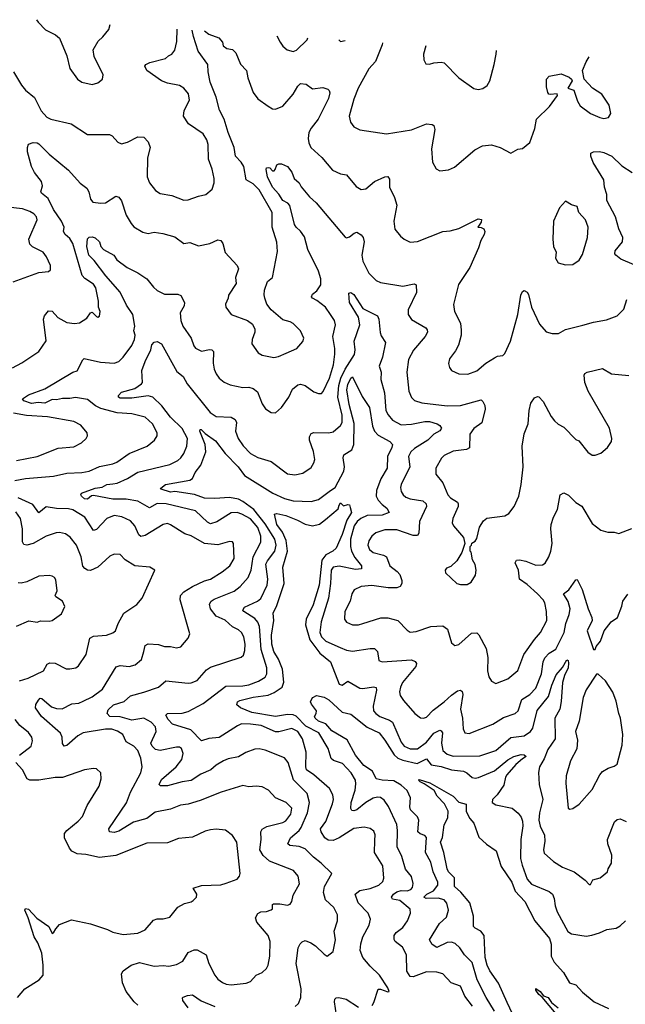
# Model space of a CAD drawing. Extents: x 1245432 to 1420865, y 606325 to 671314.
# Tile 283 of 382: x 1356476 to 1360569, y 657029 to 663688. Entities that reach past the tile are written whole.
import ezdxf

# ---------------------------------------------------------------- set-up
doc = ezdxf.new("R2010")
doc.units = 0

msp = doc.modelspace()

# ---------------------------------------------------------------- linework, layer by layer
at = {"layer": '0CON20XD'}
for points in [[(1356590.4, 663688.3), (1356601.9, 663671.9), (1356649.5, 663619.5), (1356717, 663587), (1356745, 663563.3), (1356794.1, 663444.1), (1356815, 663357.5), (1356866.7, 663285), (1356895, 663266.7), (1356965, 663250), (1357005, 663261.2), (1357036.2, 663285), (1357040, 663315), (1356978.3, 663438.3), (1356973.3, 663485), (1357005.9, 663544.1), (1357037.7, 663572.3), (1357077.7, 663622.3), (1357087.8, 663654.9)], [(1356426.8, 661333.2), (1356491.5, 661368.5), (1356605.7, 661444.3), (1356654, 661516), (1356637.3, 661662.7), (1356644.3, 661685.7), (1356670, 661720), (1356695, 661717.8), (1356733.7, 661673.7), (1356795, 661639.5), (1356845.4, 661634.6), (1356881.1, 661638.9), (1356930.3, 661669.7), (1356954, 661706), (1356965, 661710), (1356995, 661680), (1357005, 661676.2), (1357015, 661682.5), (1357020, 661715), (1357009.4, 661745), (1357008.5, 661785), (1356991.5, 661875), (1356975, 661898.9), (1356917.1, 661937.1), (1356898.3, 661958.3), (1356835, 662174.4), (1356815, 662208.2), (1356782.2, 662235), (1356773.1, 662255), (1356775.5, 662285), (1356758.5, 662325), (1356705, 662405.6), (1356668.3, 662478.3), (1356622.9, 662515), (1356619.4, 662525), (1356629.1, 662565), (1356622.7, 662595), (1356576.7, 662655), (1356556.6, 662696.6), (1356529.2, 662795), (1356528, 662825), (1356534.4, 662845.6), (1356567, 662857), (1356595, 662855.6), (1356605, 662849.2), (1356675, 662778.1), (1356805, 662670), (1356885, 662583.1), (1356928.9, 662548.9), (1356943.2, 662523.2), (1356954.2, 662475), (1356970, 662455), (1357025, 662447.5), (1357055, 662450.8), (1357125, 662494), (1357145, 662489.2), (1357163.7, 662463.7), (1357195.4, 662365.4), (1357229.3, 662309.3), (1357247.1, 662287.1), (1357309.3, 662250.7), (1357345, 662242.5), (1357385, 662251.2), (1357443, 662243), (1357525, 662220), (1357584.3, 662174.3), (1357625, 662180.5), (1357685, 662159.1), (1357760, 662175), (1357815, 662198.6), (1357835.5, 662195.5), (1357849.4, 662175), (1357864.5, 662114.5), (1357945.8, 662025), (1357954.1, 662004.1), (1357934, 661945), (1357938, 661905), (1357886.2, 661825), (1357884, 661805), (1357866, 661765), (1357870, 661745), (1357905, 661693.8), (1358015, 661652.9), (1358048.9, 661628.9), (1358064.2, 661595), (1358064.2, 661575.8), (1358047.1, 661525), (1358045.8, 661495.8), (1358086.7, 661435), (1358115, 661418.8), (1358193.3, 661403.3), (1358225, 661409.4), (1358277.9, 661432.1), (1358350, 661465), (1358388.8, 661511.2), (1358396.2, 661535), (1358373, 661583), (1358325, 661634), (1358305, 661646), (1358255, 661657.5), (1358176.8, 661726.8), (1358147.5, 661765), (1358132.5, 661805), (1358127.3, 661827.3), (1358130.3, 661859.7), (1358151.9, 661918.1), (1358184, 661945), (1358219.1, 662120.9), (1358214.6, 662184.6), (1358181.8, 662285), (1358181.9, 662385), (1358095, 662536.9), (1358055, 662577.3), (1358006.2, 662606.2), (1357991.3, 662695), (1357973.2, 662725), (1357934.5, 662765), (1357925.8, 662825), (1357884.8, 662924.8), (1357858.7, 663015), (1357826.1, 663076.1), (1357805, 663164.2), (1357763.9, 663265), (1357749.2, 663335), (1357747.3, 663385), (1357681.9, 663475), (1357649.7, 663575), (1357642.5, 663617.7)], [(1356433.1, 663335), (1356488.5, 663245), (1356515, 663211.9), (1356575, 663162), (1356621.4, 663071.4), (1356659.3, 663029.3), (1356686.4, 663016.4), (1356823, 662983), (1356935, 662911.2), (1357082.5, 662912.5), (1357102, 662902), (1357139.5, 662859.5), (1357165, 662848.8), (1357205, 662860), (1357275, 662895.8), (1357315, 662893.8), (1357343.2, 662863.2), (1357357.5, 662825), (1357340.6, 662755), (1357336.9, 662625), (1357352.5, 662585), (1357393.4, 662533.4), (1357425, 662514), (1357505, 662499.2), (1357585, 662468.6), (1357615, 662470), (1357684, 662494), (1357735, 662506), (1357776.8, 662543.2), (1357789.4, 662585), (1357789.4, 662615), (1357777.2, 662677.2), (1357752.7, 662745), (1357750.6, 662845), (1357740.6, 662875), (1357715, 662916), (1357617.5, 662985), (1357582.9, 663035), (1357587.5, 663075), (1357624, 663145), (1357616.6, 663186.6), (1357586.2, 663225), (1357555, 663242.9), (1357475, 663258.9), (1357435, 663275.6), (1357336.2, 663345), (1357321.2, 663375), (1357327.5, 663385), (1357355, 663398), (1357462.5, 663425), (1357482.5, 663445), (1357505, 663456.2), (1357525, 663482.5), (1357538.1, 663541.9), (1357540.5, 663624.5)], [(1357725.5, 663612.1), (1357755, 663591.2), (1357822.5, 663565), (1357846.1, 663536.1), (1357850.7, 663510.7), (1357875, 663493.3), (1357915, 663486.7), (1357936.7, 663465), (1357967.3, 663387.3), (1358008.8, 663345), (1358017.1, 663295), (1358053.3, 663195), (1358085, 663152.9), (1358155, 663104.2), (1358185, 663086), (1358205, 663082.9), (1358255, 663104.4), (1358324.7, 663185.3), (1358355, 663238.1), (1358375, 663256.7), (1358411.7, 663251.7), (1358455, 663220), (1358525, 663230), (1358558.3, 663218.3), (1358568.6, 663208.6), (1358572.7, 663192.7), (1358562.1, 663155), (1358493.9, 663015), (1358445.5, 662955), (1358431.2, 662925), (1358425.6, 662885), (1358429.4, 662855), (1358442.9, 662825), (1358517.2, 662757.2), (1358589.7, 662669.7), (1358645, 662646.9), (1358685, 662640), (1358750.9, 662560.9), (1358785, 662540.8), (1358815, 662544.3), (1358875, 662593.6), (1358945, 662625.7), (1358965, 662628.8), (1358975, 662610), (1358975.8, 662555), (1359008.5, 662485), (1359025.5, 662435), (1359005.7, 662325.7), (1359011.7, 662271.7), (1359048.8, 662225), (1359075, 662204), (1359115, 662184.2), (1359165, 662188.1), (1359335, 662256), (1359385, 662261.4), (1359445, 662277.1), (1359575, 662342.5), (1359597, 662337), (1359595, 662320), (1359572.5, 662285), (1359595, 662283.8), (1359613.3, 662275), (1359620, 662255), (1359615.6, 662235), (1359592.2, 662195), (1359576.7, 662145), (1359517.6, 662012.4), (1359442.4, 661897.6), (1359408.3, 661761.7), (1359414.3, 661715), (1359454.4, 661635), (1359459.5, 661589.5), (1359459.5, 661555), (1359442, 661488), (1359422.1, 661447.9), (1359381.2, 661395), (1359373.9, 661363.9), (1359380, 661335), (1359395, 661316.7), (1359444, 661294), (1359505, 661291.4), (1359565, 661312.5), (1359626.2, 661365), (1359685, 661402), (1359705, 661412), (1359742, 661418), (1359755, 661430), (1359794.4, 661515), (1359842.3, 661695), (1359863.8, 661826.2), (1359875, 661850), (1359885, 661856.7), (1359905, 661846.7), (1359915, 661830), (1359935.4, 661745), (1359989.2, 661629.2), (1360035, 661576.7), (1360074, 661566), (1360117, 661567), (1360165, 661592.5), (1360281.7, 661621.7), (1360355, 661643.1), (1360441.2, 661658.8), (1360513.3, 661685), (1360558.3, 661731.7), (1360580, 661795)], [(1358214.6, 663579.2), (1358235.5, 663535.5), (1358255, 663508.8), (1358284.3, 663484.3), (1358325, 663472.5), (1358347.7, 663482.3), (1358417.9, 663552.1), (1358422.7, 663565.3)], [(1358632.2, 663551.2), (1358645, 663541.2), (1358675.1, 663548.3)], [(1358928.6, 663531.3), (1358925, 663517.5), (1358881.1, 663405), (1358836.9, 663355), (1358764.3, 663225), (1358735, 663150), (1358702.5, 663035), (1358712, 662995), (1358734.3, 662964.3), (1358775, 662942.5), (1358955, 662917.1), (1359125, 662943.3), (1359225, 662984), (1359265, 662980), (1359275, 662972.5), (1359282, 662945), (1359260, 662815), (1359266.2, 662725), (1359290.5, 662680.5), (1359315, 662666.7), (1359375, 662674), (1359415, 662692), (1359551.7, 662808.3), (1359605, 662834.4), (1359665, 662842), (1359723.9, 662823.9), (1359795, 662786.2), (1359843, 662813), (1359875, 662816.2), (1359925, 662858.8), (1359958, 662952), (1359968.1, 663015), (1360057.9, 663102.1), (1360110, 663175), (1360108, 663188), (1360062.3, 663182.3), (1360052.5, 663185), (1360046.7, 663195), (1360037.5, 663235), (1360037.5, 663285), (1360055, 663307.5), (1360135, 663323.3), (1360188.8, 663298.8), (1360205.9, 663285.9), (1360210, 663275), (1360180, 663225), (1360222, 663212), (1360246.8, 663136.8), (1360265, 663106.2), (1360333.3, 663055), (1360396.1, 663026.1), (1360425, 663021.2), (1360455, 663027.5), (1360472.5, 663055), (1360459.7, 663109.7), (1360410, 663185), (1360346.7, 663225), (1360291.2, 663285), (1360280, 663345), (1360305, 663403.3), (1360324.5, 663436.8)], [(1359221.7, 663511.6), (1359206.2, 663455), (1359207, 663417), (1359220.7, 663390.7), (1359245, 663386.7), (1359275, 663396.2), (1359325, 663401.2), (1359345.7, 663395.7), (1359444.4, 663294.4), (1359545, 663223.3), (1359575, 663216.7), (1359606.4, 663223.6), (1359636.1, 663243.9), (1359653.3, 663275), (1359684, 663385), (1359696, 663455), (1359697.7, 663479.6)], [(1360736, 661985), (1360538.9, 662068.9), (1360504.4, 662095), (1360499.4, 662105), (1360501.9, 662125), (1360550.6, 662185), (1360553.3, 662215), (1360525.4, 662275), (1360503.1, 662355), (1360445.4, 662465), (1360443.8, 662505), (1360428.2, 662555), (1360423.6, 662605), (1360353.1, 662723.1), (1360335.7, 662765.7), (1360336.2, 662785), (1360355, 662794.4), (1360395, 662796.7), (1360425, 662791.1), (1360479.2, 662765), (1360545, 662700.4), (1360615, 662654.5)], [(1356442, 660572), (1356515, 660586.1), (1356705, 660601.8), (1356795, 660622.2), (1356895, 660626.9), (1356945, 660635.4), (1357015, 660666.5), (1357105, 660683.8), (1357132, 660695), (1357216.4, 660753.6), (1357336.6, 660803.4), (1357387.5, 660845), (1357406, 660875), (1357404.2, 660895), (1357372.9, 660955), (1357325, 660999.4), (1357235, 661022.9), (1357135, 661029.6), (1357025, 661058.2), (1356987.9, 661077.9), (1356935, 661120.5), (1356853.3, 661133.3), (1356815, 661125.5), (1356765, 661127.2), (1356725, 661116.6), (1356695, 661120.7), (1356645, 661094.8), (1356601.1, 661098.9), (1356555, 661091.8), (1356505, 661110), (1356493.8, 661125), (1356535, 661150.8), (1356645, 661192.5), (1356834.7, 661305.3), (1356865.5, 661314.5), (1356901.7, 661388.3), (1356912.4, 661397.6), (1357023.1, 661373.1), (1357114.3, 661365.7), (1357145, 661375.7), (1357175, 661405.7), (1357234.5, 661485), (1357251.8, 661525), (1357255.6, 661555), (1357247.5, 661585), (1357254, 661616), (1357239.7, 661695), (1357197.3, 661757.3), (1357154.5, 661844.5), (1357057.6, 661955), (1356979.2, 662059.1), (1356943.1, 662095), (1356928.9, 662155), (1356934.6, 662205.4), (1356945, 662218), (1356965, 662220), (1356985, 662212.9), (1357015, 662185.7), (1357024.6, 662154.6), (1357042.9, 662135), (1357112, 662095), (1357133.1, 662065), (1357203.1, 662013.1), (1357275, 661976.7), (1357335.5, 661935.5), (1357379.7, 661879.7), (1357405, 661857.5), (1357455, 661831.4), (1357545, 661832.5), (1357565, 661823.3), (1357589.6, 661775), (1357586.8, 661753.2), (1357560.6, 661705), (1357565.6, 661655), (1357578.1, 661615), (1357634.4, 661535), (1357652.4, 661482.4), (1357665, 661466), (1357705, 661447.5), (1357757.9, 661457.9), (1357775.6, 661455.6), (1357785.8, 661445), (1357783.8, 661365), (1357789.5, 661325), (1357803, 661293), (1357825, 661262.9), (1357857.4, 661237.4), (1357898.3, 661218.3), (1357985, 661200), (1358025, 661202.7), (1358055, 661194.4), (1358082.4, 661172.4), (1358115, 661091.2), (1358136.8, 661056.8), (1358175, 661032), (1358205, 661030), (1358245, 661066.2), (1358294.4, 661135), (1358320.7, 661189.3), (1358355, 661219.2), (1358375, 661222.9), (1358404.5, 661214.5), (1358465, 661171.1), (1358495, 661160), (1358515, 661160.8), (1358527.1, 661172.9), (1358569.8, 661265), (1358597.4, 661355), (1358606.1, 661426.1), (1358606.1, 661465), (1358593.2, 661545), (1358611.1, 661625), (1358603.1, 661655), (1358577.8, 661695), (1358543.6, 661743.6), (1358485, 661790), (1358455, 661804.2), (1358448, 661815), (1358455, 661831.2), (1358485, 661854.2), (1358511.9, 661895), (1358511.5, 661935), (1358496.7, 661986.7), (1358424.4, 662134.4), (1358400.1, 662220.1), (1358375, 662258.8), (1358345, 662284.1), (1358332.8, 662302.8), (1358301.3, 662431.3), (1358287.4, 662447.4), (1358253.8, 662465), (1358227.6, 662507.6), (1358185, 662555.8), (1358151.9, 662625), (1358141.2, 662675), (1358144, 662686), (1358155, 662688.8), (1358165.8, 662685.8), (1358185, 662666.2), (1358195, 662666.2), (1358203.8, 662675), (1358213.9, 662706.1), (1358226.4, 662713.6), (1358245, 662713.8), (1358286.7, 662695), (1358315, 662657.5), (1358331.2, 662615), (1358364, 662585), (1358378, 662558), (1358435, 662491.4), (1358480, 662450), (1358675, 662218), (1358685, 662214), (1358705, 662219.2), (1358736.2, 662245), (1358755, 662251.4), (1358785, 662234.2), (1358797.5, 662215), (1358805.4, 662185), (1358788.9, 662095), (1358794.3, 662055), (1358835.7, 661975), (1358885, 661924), (1358915, 661911.5), (1359065, 661886.9), (1359142.3, 661902.3), (1359156, 661895), (1359157.1, 661842.9), (1359102.2, 661725), (1359101.4, 661695), (1359125, 661661.4), (1359220, 661605), (1359230.6, 661590.6), (1359231.5, 661575), (1359217.5, 661545), (1359137.6, 661452.4), (1359105, 661390.8), (1359093.4, 661305), (1359105.4, 661175.4), (1359125, 661134), (1359145, 661111.9), (1359195, 661096.2), (1359365, 661076.8), (1359455, 661079.2), (1359595, 661117.5), (1359607, 661107), (1359619.2, 661079.2), (1359621.8, 661055), (1359599.1, 660960.9), (1359545, 660924.4), (1359518.5, 660885), (1359516.4, 660793.6), (1359495, 660782.2), (1359405, 660770), (1359345, 660740.5), (1359326.6, 660723.4), (1359288.8, 660655), (1359289.4, 660615), (1359336, 660556), (1359370, 660475), (1359388.6, 660455), (1359435, 660425.8), (1359440, 660415), (1359438.6, 660395), (1359402.9, 660315), (1359400, 660285), (1359408.8, 660265), (1359475, 660187.5), (1359483.8, 660145), (1359464, 660085), (1359430.5, 660029.5), (1359390.7, 659989.3), (1359360.7, 659979.3), (1359352.5, 659965), (1359353, 659947), (1359430, 659875), (1359455, 659868.8), (1359500.7, 659869.3), (1359526.7, 659885), (1359557.7, 659932.3), (1359561.2, 659965), (1359553.9, 660003.9), (1359537.5, 660035), (1359527, 660087), (1359520, 660095), (1359520, 660125), (1359530, 660135), (1359531.7, 660148.3), (1359555, 660162.5), (1359565, 660180), (1359583, 660257), (1359610.7, 660299.3), (1359632.4, 660317.6), (1359755, 660334), (1359782.3, 660347.7), (1359817.5, 660395), (1359848.6, 660465), (1359865.5, 660545), (1359880, 660665), (1359872.9, 660805), (1359885, 660887.5), (1359912.2, 660955), (1359918.9, 661045), (1359931.9, 661095), (1359955, 661132), (1359975, 661140), (1359985, 661137.5), (1360015, 661106), (1360067.8, 661005), (1360090, 660975), (1360115, 660952.5), (1360153, 660933), (1360235, 660850), (1360255, 660840), (1360315, 660762.5), (1360345, 660743.8), (1360366.1, 660743.9), (1360403.6, 660756.4), (1360450, 660795), (1360476.2, 660835), (1360478.8, 660855), (1360462, 660925), (1360319.4, 661175), (1360295.8, 661235), (1360292, 661285), (1360296.2, 661295), (1360312.5, 661305), (1360415, 661329.2), (1360475, 661293.3), (1360593.1, 661283.1)], [(1360165, 662030), (1360215, 662033.3), (1360257, 662063), (1360279.7, 662100.3), (1360312.9, 662215), (1360319.4, 662285), (1360299.2, 662335), (1360255.5, 662385.5), (1360244.2, 662424.2), (1360205.8, 662435.8), (1360165, 662460), (1360124.3, 662415.7), (1360084.2, 662325), (1360079.4, 662205), (1360083.3, 662155), (1360102.9, 662115), (1360098.6, 662075), (1360114.5, 662044.5), (1360165, 662030)], [(1356430.8, 661915), (1356605, 661978), (1356670, 661985), (1356683.6, 661996.4), (1356683.3, 662025), (1356656, 662085), (1356634, 662115), (1356562.4, 662152.4), (1356545, 662170), (1356538.1, 662205), (1356594.3, 662335), (1356589.4, 662355), (1356572, 662375), (1356545, 662391.4), (1356495, 662408.9), (1356395, 662420)], [(1358105.6, 660195.6), (1358085, 660253.8), (1358035, 660311.8), (1357977.8, 660345), (1357946.2, 660355), (1357905, 660352.1), (1357808.3, 660291.7), (1357765, 660279.2), (1357745, 660289.1), (1357665, 660367.1), (1357465, 660414.3), (1357405, 660415.3), (1357352.6, 660387.4), (1357275, 660431.5), (1357195, 660444.8), (1357105, 660445.6), (1356975, 660470.6), (1356961.7, 660468.3), (1356935, 660445.7), (1356915, 660447.1), (1356893.8, 660465), (1356888.8, 660475), (1356893, 660487), (1356985, 660520), (1357032.4, 660527.6), (1357065, 660545.3), (1357105, 660549.7), (1357135, 660554.1), (1357204.4, 660585.6), (1357275, 660628.9), (1357490.8, 660679.2), (1357545, 660707.8), (1357564, 660726), (1357584.7, 660755.3), (1357604.6, 660805), (1357609.1, 660855), (1357575, 660924.6), (1357495, 661000.3), (1357437.8, 661077.8), (1357375, 661135.7), (1357345, 661145.2), (1357235, 661128), (1357155, 661128.5), (1357142.9, 661135), (1357143, 661147), (1357165, 661168.5), (1357255, 661194.4), (1357300, 661225), (1357305.5, 661235), (1357301.2, 661315), (1357323.1, 661376.9), (1357362.8, 661455), (1357370.1, 661489.9), (1357385, 661508), (1357405, 661512.5), (1357435, 661495.6), (1357538.8, 661308.8), (1357581.9, 661275), (1357607.3, 661225), (1357762.7, 661032.7), (1357805, 661003.6), (1357905, 661000), (1357931.4, 660985), (1357941.5, 660965), (1357935.5, 660905), (1357952.2, 660855), (1357985.4, 660805.4), (1358035, 660754.5), (1358085, 660727.3), (1358175, 660701.5), (1358285, 660618.1), (1358335, 660609.4), (1358388.9, 660621.1), (1358445, 660660), (1358465, 660691.2), (1358471.1, 660715), (1358461.4, 660768.6), (1358433.8, 660845), (1358433.9, 660866.1), (1358445, 660889.2), (1358463.4, 660896.6), (1358565, 660894.6), (1358595, 660900.6), (1358645, 660944.4), (1358655.8, 660964.2), (1358655.3, 661014.7), (1358627.1, 661135), (1358632.2, 661215), (1358647.2, 661265), (1358674.9, 661325.1), (1358739.7, 661425), (1358743.7, 661455), (1358736.8, 661515), (1358775.2, 661625.2), (1358765, 661675.6), (1358705.3, 661775), (1358701.1, 661838.9), (1358715, 661844.3), (1358735, 661829.4), (1358795.8, 661735.8), (1358895.5, 661685), (1358902.7, 661662.7), (1358911.7, 661571.7), (1358919.5, 661549.5), (1358949.2, 661505), (1358928.8, 661405), (1358906, 661345), (1358918.9, 661305), (1358917.8, 661255), (1358942.1, 661165), (1358951.5, 661045), (1358965.5, 661015), (1358995, 660980.5), (1359055, 660949.1), (1359125, 660951.8), (1359215, 660970.4), (1359245, 660970.4), (1359296.7, 660955), (1359315, 660943.3), (1359326, 660925), (1359315, 660906.7), (1359275, 660884.3), (1359234.5, 660845), (1359145, 660788.8), (1359118.8, 660765), (1359104.6, 660735), (1359112.3, 660665), (1359054.4, 660545), (1359050.6, 660525), (1359055, 660496.7), (1359066.9, 660475), (1359085, 660458.9), (1359115, 660447.1), (1359201.2, 660435), (1359223.1, 660415), (1359226.4, 660395), (1359178.8, 660295), (1359173.6, 660216.4), (1359165, 660200.8), (1359135, 660200.4), (1359025, 660238.2), (1358945, 660238.2), (1358882.6, 660217.4), (1358855.7, 660195), (1358836.1, 660163.9), (1358830, 660135), (1358840, 660105), (1358865, 660084.6), (1358935, 660067.9), (1358954.4, 660055), (1358978.1, 659995), (1359027.4, 659957.4), (1359045, 659936), (1359059.4, 659895), (1359060, 659875), (1359048, 659855), (1359024.6, 659845.4), (1358966, 659846), (1358855, 659862.3), (1358785, 659855.4), (1358737.1, 659832.9), (1358720.5, 659805), (1358709.1, 659755), (1358674.4, 659685), (1358671.4, 659635), (1358685, 659614), (1358725, 659595.7), (1358765, 659595.6), (1358794.2, 659604.2), (1358917.8, 659642.2), (1358965, 659643.3), (1359031.2, 659625), (1359095, 659558.8), (1359116.1, 659546.1), (1359155, 659550), (1359255, 659585.4), (1359335, 659588.1), (1359367.2, 659567.2), (1359394, 659475), (1359416.4, 659456.4), (1359445, 659463.8), (1359530.7, 659539.3), (1359565, 659541.9), (1359578.9, 659528.9), (1359628.2, 659435), (1359640.7, 659375), (1359636.9, 659285), (1359647.5, 659245), (1359664.3, 659214.3), (1359695, 659200), (1359775, 659230.6), (1359842, 659288), (1359883.6, 659395), (1359956.7, 659496.7), (1359996.7, 659545), (1360039.4, 659625), (1360037.8, 659685), (1360025.6, 659745), (1360015, 659765.8), (1359975.7, 659805), (1359905, 659868.9), (1359854.7, 659904.7), (1359847.3, 659965), (1359825.7, 660015), (1359835, 660033.8), (1359855, 660034.4), (1359897.3, 660027.3), (1359965, 659998.6), (1360008.6, 660001.4), (1360026.6, 660013.4), (1360051.4, 660055), (1360065.6, 660094.4), (1360075.6, 660145), (1360065.7, 660245), (1360068.6, 660275), (1360084.3, 660325), (1360110, 660375), (1360130, 660475), (1360155, 660488), (1360185, 660472), (1360235, 660423.8), (1360275, 660398), (1360345, 660280), (1360405, 660237.1), (1360451.4, 660221.4), (1360495, 660222), (1360525, 660213.8), (1360613, 660247)], [(1358857.7, 657022.3), (1358869.1, 657040.9), (1358897.8, 657132.2), (1358915, 657132.1), (1358965, 657113.6), (1358973.6, 657116.4), (1358965, 657140), (1358907.4, 657227.4), (1358845, 657286.9), (1358795.8, 657345), (1358777.3, 657392.7), (1358782.1, 657437.9), (1358795.5, 657485), (1358837.5, 657565), (1358846.4, 657605), (1358830.5, 657645), (1358763.8, 657715), (1358744.3, 657775), (1358775, 657799.3), (1358845, 657813.6), (1358904.3, 657835), (1358929.6, 657860.4), (1358937.6, 657882.4), (1358930.4, 657965), (1358873.7, 658056.3), (1358877.5, 658137.5), (1358878.5, 658175), (1358870, 658200), (1358845, 658219.4), (1358805, 658228.1), (1358735, 658217.3), (1358635, 658154.6), (1358595, 658136.2), (1358560.5, 658140.5), (1358538.6, 658155), (1358513.3, 658195), (1358510, 658215), (1358545.5, 658265), (1358589.5, 658385), (1358596.5, 658415), (1358593.1, 658445), (1358569.8, 658489.8), (1358465, 658581.1), (1358414.6, 658615), (1358409.1, 658635), (1358411.8, 658735), (1358387.5, 658825), (1358355, 658875.4), (1358315, 658894), (1358228.6, 658871.4), (1358205, 658872), (1358108, 658915), (1358035, 658924.3), (1357975, 658926.8), (1357948.1, 658911.9), (1357825.2, 658834.8), (1357755, 658827.8), (1357705, 658810.8), (1357633.6, 658885), (1357508.1, 658925), (1357478.6, 658955), (1357464.2, 658985.8), (1357474.4, 658995.6), (1357575, 658997.8), (1357615, 659009.4), (1357715, 659064.7), (1357869.7, 659180.3), (1357985, 659182.4), (1358025, 659190), (1358090.8, 659215), (1358135, 659241.9), (1358146.4, 659265), (1358147.3, 659305), (1358109, 659429), (1358096.3, 659585), (1358084.8, 659614.8), (1358065, 659637.8), (1357990.9, 659685), (1357983.9, 659695), (1357995, 659715.9), (1358083.3, 659756.7), (1358105, 659773.5), (1358147.8, 659865), (1358153.6, 659905), (1358140, 660005), (1358150.8, 660029.2), (1358200, 660095), (1358210.4, 660135), (1358200.4, 660175), (1358135, 660277.9), (1358057.7, 660375), (1357985, 660430.2), (1357955, 660445.8), (1357895, 660456.3), (1357795, 660449.1), (1357725, 660452.3), (1357658.3, 660478.3), (1357525, 660496.5), (1357495, 660493.6), (1357432.8, 660512.8), (1357426.7, 660515), (1357430.5, 660519.5), (1357462.5, 660545), (1357625, 660573.1), (1357644.6, 660585.4), (1357661.5, 660625), (1357700.3, 660675), (1357733.6, 660765), (1357729.5, 660815), (1357694.6, 660905), (1357695, 660916.2), (1357702.9, 660917.1), (1357730.4, 660890.4), (1357800.5, 660840.5), (1357863.9, 660753.9), (1357953.2, 660665), (1357995, 660604.7), (1358187, 660487), (1358265, 660450.9), (1358325.3, 660435.3), (1358445, 660429.5), (1358495, 660444.5), (1358576.7, 660503.3), (1358608, 660525), (1358666, 660635), (1358670.4, 660665), (1358661.8, 660725), (1358666.5, 660745), (1358719.9, 660780.1), (1358735.5, 660814.5), (1358737.1, 660957.1), (1358703.8, 661085), (1358686.3, 661185), (1358695, 661222.2), (1358715, 661264), (1358725, 661272), (1358789.7, 661139.7), (1358839.7, 661065), (1358859.8, 660939.8), (1358874.1, 660905), (1358898.3, 660878.3), (1358977.5, 660835), (1358995.6, 660815), (1358991.8, 660795), (1358961.4, 660735), (1358960.4, 660655), (1358917.3, 660582.7), (1358887.5, 660505), (1358886.3, 660466.3), (1358899.4, 660439.4), (1358925, 660410), (1358958.2, 660385), (1358974.2, 660355), (1358925, 660338.3), (1358825, 660335.6), (1358782.8, 660315), (1358757.6, 660295), (1358737.5, 660265), (1358713, 660175), (1358711.2, 660125), (1358719.2, 660095), (1358741.2, 660051.2), (1358785.5, 659995), (1358785.8, 659975), (1358745, 659970.3), (1358635, 659993.1), (1358595.3, 659984.7), (1358581.6, 659965), (1358577.5, 659875), (1358563.2, 659775), (1358513.6, 659615), (1358504.7, 659545), (1358516.8, 659515), (1358544.5, 659485), (1358641.5, 659441.5), (1358685, 659423.8), (1358725, 659417.9), (1358845, 659436.5), (1358875, 659435.5), (1358893.3, 659415), (1358904.2, 659355), (1358925, 659345.6), (1359125, 659358), (1359148.6, 659348.6), (1359158.5, 659335), (1359153.8, 659315), (1359064.5, 659205), (1359048.9, 659175), (1359042.4, 659142.4), (1359047.4, 659117.4), (1359069.4, 659085), (1359147, 658997), (1359185, 658967.1), (1359205, 658964.3), (1359225, 658971.4), (1359271.2, 659018.8), (1359345, 659074), (1359395, 659120.8), (1359435, 659150), (1359455, 659154.2), (1359465.6, 659145), (1359471.1, 659125), (1359456, 659026), (1359468.5, 658965), (1359472.6, 658892.6), (1359485, 658866.2), (1359515, 658860), (1359675, 658924.5), (1359745, 658970), (1359826, 658995), (1359845.5, 659015), (1359869.3, 659090.7), (1359924.2, 659125.7), (1359965, 659167.8), (1360003.5, 659265), (1360014.8, 659345), (1360025, 659373.5), (1360054.5, 659405), (1360099.7, 659430.3), (1360156.7, 659545), (1360167.6, 659605), (1360190.5, 659665), (1360197.2, 659705), (1360182.9, 659752.9), (1360151.4, 659805), (1360187.2, 659832.8), (1360235, 659900), (1360245, 659902.5), (1360277.7, 659835), (1360318.4, 659705), (1360343, 659645), (1360344.8, 659625), (1360311.5, 659555), (1360355, 659430), (1360365, 659430), (1360371.7, 659448.3), (1360401.4, 659485), (1360425.7, 659554.3), (1360474.1, 659615.9), (1360515.7, 659644.3), (1360547, 659723), (1360553.2, 659756.8), (1360586.1, 659803.9)], [(1356455, 660706.4), (1356595, 660733.6), (1356735, 660790.6), (1356841.1, 660798.9), (1356893.4, 660826.6), (1356926, 660855), (1356933.8, 660875), (1356931.2, 660895), (1356888.8, 660945), (1356840.9, 660970.9), (1356665, 661002.5), (1356521.5, 661011.5), (1356433.6, 661026.4)], [(1357275, 657024), (1357248.8, 657045), (1357195, 657116.2), (1357170, 657175), (1357164.3, 657235), (1357174.5, 657255.5), (1357228.6, 657295), (1357285, 657311.2), (1357385, 657286.9), (1357445, 657291.4), (1357485, 657287.1), (1357535, 657297.8), (1357577.8, 657322.2), (1357615, 657379.2), (1357655, 657398.6), (1357675, 657396.9), (1357736.9, 657365), (1357755.3, 657305.3), (1357795, 657226), (1357815, 657200), (1357846.3, 657176.3), (1357872.5, 657165), (1357905, 657162.2), (1358007, 657173), (1358035, 657183.1), (1358075, 657225.7), (1358115, 657243.8), (1358145, 657271.2), (1358155.6, 657295), (1358166.5, 657355), (1358169.5, 657455), (1358154.4, 657495), (1358078.9, 657585), (1358070, 657615), (1358085, 657644), (1358105, 657654.3), (1358145, 657658.1), (1358175, 657668.6), (1358184, 657675), (1358183.8, 657705), (1358191.3, 657708.7), (1358235, 657709.2), (1358285, 657700.7), (1358303.8, 657706.2), (1358315.5, 657725), (1358325, 657768), (1358368.1, 657845), (1358358.6, 657895), (1358325.8, 657935), (1358165, 657998.4), (1358120.8, 658035), (1358098.9, 658075), (1358107.7, 658145), (1358105.5, 658195), (1358115, 658214.2), (1358147, 658233), (1358255, 658260), (1358275, 658271.1), (1358308.2, 658315), (1358315.5, 658355.5), (1358276.2, 658395), (1358205, 658425.7), (1358158.6, 658478.6), (1358115, 658500), (1358075, 658504.3), (1358025, 658500), (1357985, 658508.1), (1357838.8, 658465), (1357695, 658407.5), (1357615, 658383.3), (1357563.7, 658376.3), (1357495, 658348.9), (1357391.7, 658328.3), (1357335, 658285.5), (1357245, 658260.9), (1357145, 658200.5), (1357115, 658191.9), (1357082.5, 658195), (1357078.8, 658215), (1357198.8, 658391.2), (1357225.3, 658465), (1357295.6, 658595), (1357304.5, 658635), (1357295.4, 658695), (1357275.2, 658745.2), (1357246.9, 658775), (1357194.6, 658804.6), (1357172.5, 658855), (1357136.5, 658876.5), (1357099.1, 658889.1), (1357055, 658890.6), (1356905, 658865.7), (1356869.6, 658845), (1356795, 658778.6), (1356777.5, 658775), (1356765, 658792.5), (1356762.3, 658835), (1356752.8, 658862.8), (1356623.8, 658975), (1356582, 659035), (1356585, 659057.5), (1356603, 659087), (1356615, 659098.8), (1356625, 659098), (1356691.9, 659041.9), (1356725, 659030.5), (1356763, 659027), (1356829.1, 659060.9), (1356875, 659067.1), (1356905, 659078.9), (1356965, 659109.5), (1357035, 659161.4), (1357127.9, 659312.1), (1357155, 659321.1), (1357215, 659313.1), (1357255.4, 659324.6), (1357298.8, 659361.2), (1357314, 659416), (1357324.7, 659455.3), (1357345, 659466.7), (1357415, 659461.9), (1357455, 659448.6), (1357495, 659449.2), (1357535, 659440), (1357565, 659448), (1357615.5, 659504.5), (1357625.8, 659535), (1357561.1, 659765), (1357563.5, 659795), (1357585, 659819.6), (1357644.7, 659855.3), (1357725.9, 659894.1), (1357765.8, 659905), (1357845, 659954.4), (1357895.6, 659995), (1357925.6, 660045), (1357921.2, 660145), (1357915, 660157.5), (1357895, 660160), (1357815, 660136.4), (1357725, 660146.1), (1357635, 660198.2), (1357591.5, 660211.5), (1357495, 660271.2), (1357475, 660280.8), (1357445, 660274.5), (1357325, 660198.9), (1357295, 660192.9), (1357281.2, 660205), (1357254.7, 660264.7), (1357225, 660299.1), (1357165.9, 660325.9), (1357115, 660334.6), (1357065, 660315.5), (1356995, 660241.4), (1356975, 660234.3), (1356915.5, 660325), (1356835, 660372.7), (1356805, 660380.6), (1356725, 660381.8), (1356655.8, 660394.2), (1356605, 660353.1), (1356565, 660408.7), (1356465, 660455.6)], [(1359536.1, 657016.1), (1359485, 657084.3), (1359455, 657152.2), (1359392.5, 657175), (1359335, 657235.6), (1359295, 657246.5), (1359225, 657249.2), (1359135, 657215.4), (1359115, 657217.1), (1359092.4, 657252.4), (1359090.5, 657365), (1359064.4, 657415), (1359014, 657455), (1359006.9, 657466.9), (1359006.9, 657495), (1359021.1, 657515), (1359065, 657548.9), (1359098, 657595), (1359118, 657645), (1359116.1, 657673.9), (1359045, 657730.9), (1358995, 657741.2), (1358988.4, 657755), (1359001.6, 657775), (1359025, 657791), (1359055, 657798.6), (1359095, 657796.6), (1359120.8, 657805), (1359131.5, 657818.5), (1359136.2, 657846.2), (1359124.6, 657894.6), (1359083.5, 657943.5), (1359059.1, 658029.1), (1359027.5, 658095), (1359030, 658205), (1359024.6, 658245), (1358968.1, 658368.1), (1358940.6, 658410.6), (1358915, 658426.9), (1358895, 658430), (1358865, 658422.8), (1358815, 658394.2), (1358755, 658344.7), (1358735, 658337.7), (1358720.5, 658340.5), (1358713.9, 658353.9), (1358716.8, 658395), (1358742.9, 658477.1), (1358748.5, 658521.5), (1358745.4, 658545), (1358716.2, 658595), (1358657.2, 658657.2), (1358598.1, 658678.1), (1358581.3, 658691.3), (1358560.1, 658760.1), (1358496.9, 658865), (1358410.9, 658911), (1358345, 658977.9), (1358325, 658987.2), (1358285, 658989.5), (1358205.2, 658974.8), (1358045, 659002.4), (1357969.5, 659035), (1357943.3, 659055), (1357949.2, 659075), (1357963.8, 659085), (1358055, 659106), (1358155, 659120.2), (1358195, 659138.7), (1358249.1, 659175), (1358261.5, 659208.5), (1358253.4, 659295), (1358224.3, 659364.3), (1358194, 659415), (1358179.6, 659465), (1358178.8, 659525), (1358194.7, 659624.7), (1358189.6, 659675), (1358214.4, 659725.6), (1358263.8, 659875), (1358253.9, 659985), (1358286.2, 660095), (1358277.8, 660165), (1358253.3, 660223.2), (1358214.6, 660275), (1358197.5, 660345), (1358215, 660348), (1358275, 660334.4), (1358354.6, 660304.6), (1358405, 660277.3), (1358455, 660266.4), (1358502.4, 660277.6), (1358542.6, 660307.4), (1358629.5, 660380.5), (1358634.4, 660405), (1358645, 660420), (1358665, 660400), (1358695, 660410), (1358705, 660407.5), (1358709.2, 660389.2), (1358718, 660355), (1358687.2, 660302.8), (1358655, 660206.7), (1358615, 660114.4), (1358592.5, 660095), (1358545, 660069.7), (1358517.4, 660032.6), (1358499.4, 659865), (1358458.7, 659731.3), (1358411.7, 659635), (1358408.8, 659595), (1358437.8, 659495), (1358504.1, 659404.1), (1358575.8, 659345), (1358635, 659194.4), (1358655, 659188.6), (1358695, 659215.6), (1358775, 659168.1), (1358795.6, 659165.6), (1358866.3, 659176.3), (1358885, 659171.2), (1358887.1, 659155), (1358864, 659045), (1358867.1, 659015), (1358882.5, 658995), (1358910.6, 658975), (1358975, 658952), (1358996.9, 658936.9), (1359055, 658802.5), (1359075.3, 658775.3), (1359115, 658756.9), (1359165, 658758), (1359225, 658801.8), (1359275, 658862.2), (1359315, 658883.6), (1359325, 658879.5), (1359333.8, 658865), (1359326.8, 658795), (1359336.9, 658746.9), (1359365, 658721.5), (1359405, 658706.6), (1359585, 658709.6), (1359695, 658746.4), (1359795, 658833.8), (1359885.6, 658845), (1359927.9, 658875), (1359944, 658896), (1359974, 659016), (1360049.2, 659110.8), (1360072, 659188), (1360103, 659257), (1360145, 659307.1), (1360175, 659358.8), (1360183.8, 659353.8), (1360186.2, 659336.2), (1360183.1, 659305), (1360157.5, 659252.5), (1360144.1, 659205), (1360136.2, 659076.2), (1360126.2, 659025), (1360093.8, 658965), (1360094.2, 658825), (1360045, 658751.8), (1360021.2, 658688.8), (1359989.2, 658635), (1359982.6, 658597.4), (1359986.2, 658515), (1360012.1, 658415), (1359988.9, 658325), (1359984.2, 658275), (1359994.3, 658234.3), (1360022.3, 658172.3)], [(1356475, 659218.1), (1356533.8, 659235), (1356636.2, 659285), (1356661.1, 659328.9), (1356680.6, 659339.4), (1356715, 659335.5), (1356789.1, 659299.1), (1356815, 659297.1), (1356855, 659304.4), (1356872.4, 659317.6), (1356925.4, 659394.6), (1356949.2, 659505), (1356975, 659518.2), (1357063.4, 659526.6), (1357105, 659540.8), (1357123.8, 659555), (1357141.9, 659605), (1357179.4, 659675), (1357267.4, 659732.6), (1357302.9, 659775), (1357390, 659965), (1357355, 659986.2), (1357255, 659995.7), (1357188, 660035), (1357155, 660071.2), (1357115, 660074), (1357085, 660060.8), (1357005, 659986.4), (1356955, 659962.7), (1356935, 659964.4), (1356916.1, 659976.1), (1356903.4, 659993.4), (1356891.1, 660055), (1356860.4, 660135), (1356818.1, 660188.1), (1356785, 660210.5), (1356745, 660220.5), (1356721.4, 660218.6), (1356655, 660195.6), (1356568, 660145), (1356525, 660133.8), (1356505, 660138.1), (1356495, 660157.5), (1356494.7, 660245), (1356480.4, 660315), (1356449.9, 660359.9)], [(1358338, 657015), (1358359.4, 657035), (1358375.4, 657074.6), (1358379.2, 657135), (1358345.3, 657305), (1358358.8, 657411.2), (1358371.3, 657438.7), (1358385, 657452), (1358405, 657461.2), (1358443.8, 657445), (1358475, 657425.7), (1358535, 657368), (1358555, 657356), (1358594.3, 657385.7), (1358610.8, 657465), (1358602.2, 657525), (1358623.3, 657595), (1358624.4, 657635), (1358599.4, 657685), (1358542.2, 657735), (1358530, 657785), (1358536.4, 657825), (1358586.7, 657915), (1358513.3, 657983.3), (1358460.9, 658025), (1358405, 658080.6), (1358365, 658097.4), (1358302.5, 658102.5), (1358289.1, 658115), (1358305.4, 658155), (1358364.7, 658205), (1358379.5, 658225), (1358421.4, 658325), (1358434.2, 658395), (1358418.4, 658455), (1358327, 658547), (1358291.5, 658665), (1358266.2, 658696.2), (1358135, 658747.1), (1358095, 658756.7), (1358065, 658755.6), (1358005, 658731.9), (1357955, 658703.3), (1357885, 658688.5), (1357853.8, 658675), (1357805, 658647.3), (1357768.1, 658615), (1357700, 658585), (1357635, 658543.4), (1357575, 658534.7), (1357475, 658507.5), (1357427.7, 658507.7), (1357418.8, 658515), (1357435, 658549.4), (1357533.3, 658635), (1357572.2, 658685), (1357580, 658725), (1357570, 658760), (1357555, 658768.1), (1357535, 658767.5), (1357425, 658745.3), (1357395, 658753.7), (1357371.4, 658775), (1357362.4, 658795), (1357399.3, 658875), (1357393.2, 658905), (1357365, 658938.6), (1357315, 658963.8), (1357235, 658951), (1357155, 658974.2), (1357085, 658974.7), (1357066.9, 658995), (1357075, 659021.4), (1357109.5, 659055), (1357182.1, 659077.9), (1357225, 659116.2), (1357315, 659139.6), (1357413.8, 659175), (1357463.8, 659216.2), (1357615, 659200.6), (1357635, 659203.1), (1357675, 659220), (1357738.8, 659291.2), (1357765, 659309.1), (1357973.2, 659376.8), (1357988.8, 659391.2), (1357998.3, 659421.7), (1357999.2, 659465), (1357990.4, 659515), (1357975, 659544.3), (1357955, 659562.5), (1357915, 659582.5), (1357865, 659627.3), (1357804.2, 659654.2), (1357765.4, 659705), (1357759.1, 659735), (1357769.5, 659755), (1357789.9, 659770.1), (1357926.2, 659823.8), (1357965.5, 659855), (1358019.1, 659915), (1358040.9, 659965), (1358054.8, 660055.2), (1358105.2, 660154.8), (1358105.6, 660195.6)], [(1356455, 659586.2), (1356537.3, 659622.7), (1356595, 659613.8), (1356616.4, 659623.6), (1356675, 659620.8), (1356694.3, 659625.7), (1356759.5, 659670.5), (1356780.7, 659719.3), (1356766.2, 659755), (1356720, 659785), (1356716.7, 659795), (1356729.2, 659825), (1356719.4, 659899.4), (1356711.2, 659915), (1356695, 659925.8), (1356675, 659930), (1356605, 659924.2), (1356525, 659885.6), (1356485, 659877.8), (1356465, 659880.6)], [(1360195, 658348.8), (1360215, 658354.2), (1360257.2, 658382.8), (1360345, 658481.4), (1360397.6, 658582.4), (1360415, 658604), (1360453.2, 658626.8), (1360495, 658638.8), (1360515, 658653.8), (1360547.9, 658782.1), (1360553.6, 658855), (1360537.9, 658965), (1360525.4, 658995.4), (1360508.4, 659078.4), (1360485, 659141.2), (1360435, 659217.5), (1360385, 659262.5), (1360375, 659262.5), (1360304.5, 659155.5), (1360285.6, 659105), (1360256.4, 658945), (1360233.5, 658875), (1360247.1, 658815), (1360242.6, 658757.4), (1360198, 658675), (1360170, 658575), (1360167.5, 658525), (1360184, 658355), (1360195, 658348.8)], [(1359685, 656983.3), (1359628.9, 657075), (1359568.6, 657195), (1359533.3, 657313.2), (1359483.5, 657365), (1359451.7, 657411.7), (1359420.2, 657440.2), (1359395, 657448.8), (1359365, 657448.2), (1359295, 657414.3), (1359265, 657434), (1359245.8, 657465), (1359313.6, 657575), (1359360.8, 657619.2), (1359373.6, 657665), (1359363.8, 657713.8), (1359345.3, 657735.3), (1359305, 657747), (1359223.3, 657745), (1359208.2, 657755), (1359227.5, 657775), (1359273.8, 657796.2), (1359303, 657835), (1359302.9, 657855), (1359269.6, 657925), (1359255, 657991.4), (1359218, 658055), (1359226.7, 658156.7), (1359215, 658171.1), (1359181.9, 658181.9), (1359166.7, 658195), (1359174.7, 658275), (1359165, 658297.5), (1359116.9, 658345), (1359113.2, 658365), (1359118.1, 658425), (1359094, 658475), (1359055, 658511.6), (1359005, 658540.7), (1358925, 658544.2), (1358884.6, 658554.6), (1358860.3, 658605), (1358801, 658645), (1358746.2, 658715), (1358688.3, 658818.2), (1358585, 658880), (1358545, 658926.2), (1358496.7, 658945), (1358472.5, 658965), (1358467.5, 658975), (1358480, 658995), (1358482.5, 659015), (1358448.3, 659058.3), (1358442.5, 659075), (1358450, 659095), (1358457.5, 659105), (1358483.2, 659116.8), (1358535, 659106.9), (1358565, 659089.6), (1358655, 659004.4), (1358715, 658990.6), (1358823.9, 658903.9), (1358905.5, 658865), (1358945, 658815.4), (1359006.5, 658716.5), (1359031.2, 658695), (1359065, 658680.4), (1359162.1, 658657.9), (1359225, 658688.5), (1359258.2, 658648.2), (1359325, 658638.5), (1359395, 658615.2), (1359475.2, 658605.2), (1359497.5, 658595), (1359533.8, 658563.8), (1359555, 658558), (1359577.7, 658562.3), (1359685, 658608.1), (1359775, 658682.9), (1359815, 658704.5), (1359865, 658718.5), (1359886.6, 658716.6), (1359900, 658705), (1359875, 658690), (1359829.6, 658650.4), (1359768.2, 658581.8), (1359759, 658565), (1359748.6, 658511.4), (1359703, 658447), (1359672.5, 658415), (1359670, 658395), (1359695, 658379.4), (1359805, 658355.8), (1359845, 658322.9), (1359865, 658296), (1359875, 658267.5), (1359876.1, 658236.1), (1359862.7, 658145), (1359861.5, 658015), (1359871.2, 657971.2), (1359906.4, 657876.4), (1359935, 657842.1), (1360055, 657792.2), (1360077.1, 657775), (1360088.9, 657745), (1360094.4, 657695), (1360109.4, 657655), (1360181.2, 657521.2), (1360206.3, 657506.3), (1360305, 657491.1), (1360343.6, 657496.4), (1360395, 657513.1)], [(1356474.4, 658715), (1356552.5, 658775), (1356562.3, 658812.3), (1356558.1, 658835), (1356535, 658868.1), (1356477.1, 658915), (1356444.3, 658955)], [(1356462, 657075), (1356511.2, 657135), (1356607.5, 657195), (1356635, 657226.7), (1356635.6, 657295), (1356625.7, 657375), (1356598.6, 657445), (1356574, 657485), (1356533.8, 657615), (1356510, 657665), (1356515, 657677.5), (1356535, 657673.8), (1356591.7, 657611.7), (1356672.5, 657555), (1356695, 657507.5), (1356705, 657513.3), (1356719.3, 657540.7), (1356745, 657569.2), (1356825, 657600), (1356955, 657572.9), (1357068.8, 657535), (1357105, 657517.3), (1357175, 657501.1), (1357275, 657510), (1357325, 657534), (1357381.3, 657598.7), (1357405, 657608.1), (1357445, 657607.1), (1357491.3, 657618.7), (1357544.6, 657685.4), (1357589.7, 657710.3), (1357635, 657722), (1357648.8, 657731.2), (1357670, 657755), (1357673.8, 657775), (1357647.5, 657815), (1357705, 657832.5), (1357835, 657837.1), (1357872.4, 657847.6), (1357945, 657876), (1357962, 657895), (1357965.8, 657915), (1357943.3, 658125), (1357915, 658172), (1357866.8, 658206.8), (1357805, 658214.2), (1357765, 658208.9), (1357730.3, 658199.7), (1357645, 658160), (1357549.7, 658150.3), (1357475, 658121.9), (1357335, 658118.2), (1357125, 658036.2), (1357015, 658022.5), (1356922.4, 658042.4), (1356865, 658047.3), (1356828.9, 658065), (1356813.3, 658085), (1356778.9, 658155), (1356778.1, 658185), (1356794.3, 658205), (1356871.9, 658268.1), (1356900.2, 658299.8), (1356932.5, 658375), (1357014, 658505), (1357027.5, 658555), (1357023.3, 658595), (1356995, 658621.2), (1356975, 658624.2), (1356915, 658615.7), (1356765, 658563.1), (1356715, 658562.2), (1356604.5, 658544.5), (1356545, 658544.5), (1356527.1, 658555), (1356495, 658616), (1356450.8, 658665)], [(1359858.5, 656855), (1359771.8, 657041.8), (1359712.8, 657172.8), (1359653.3, 657255), (1359634.7, 657295), (1359622.8, 657345), (1359614.5, 657494.5), (1359591.9, 657525), (1359553.9, 657543.9), (1359543.9, 657555), (1359543.1, 657625), (1359519.6, 657715), (1359458.2, 657788.2), (1359415.4, 657825), (1359414.1, 657884.1), (1359373.6, 657925), (1359365.3, 657945.3), (1359342.9, 658055), (1359320.5, 658125), (1359332.8, 658157.2), (1359346.1, 658243.9), (1359369.3, 658290.7), (1359372.5, 658335), (1359346.5, 658385), (1359297.4, 658437.4), (1359276.4, 658476.4), (1359210, 658520), (1359182.7, 658535), (1359172, 658545), (1359175, 658550), (1359248, 658528), (1359406.5, 658436.5), (1359445, 658395.8), (1359492.7, 658382.7), (1359494.8, 658335), (1359501.9, 658315), (1359518.9, 658285), (1359545.8, 658255), (1359580.3, 658160.3), (1359632.1, 658112.1), (1359697.5, 658067.5), (1359730.4, 657960.4), (1359803.2, 657855), (1359825.3, 657795), (1359890, 657725), (1359958, 657595), (1360056, 657475), (1360068.9, 657435), (1360068.8, 657355), (1360088.8, 657315), (1360152.5, 657245), (1360191.2, 657175), (1360235, 657160), (1360280.5, 657110.5), (1360358.8, 657045), (1360455, 657001.2)], [(1360022.3, 658172.3), (1360026.2, 658133.8), (1360015.6, 658075), (1360022, 658052), (1360084.7, 657994.7), (1360145, 657957.5), (1360223.8, 657925), (1360298.8, 657868.8), (1360325, 657840), (1360335, 657840), (1360349.3, 657870.7), (1360398.8, 657885), (1360450, 657925), (1360453.3, 657945), (1360475.7, 657985), (1360478.9, 658038.9), (1360452.2, 658115), (1360450, 658145), (1360496.7, 658263.3), (1360515, 658280), (1360535, 658284.4), (1360575, 658266.7)], [(1360395, 657513.1), (1360445, 657535.8), (1360506.8, 657543.2), (1360535, 657559.2), (1360571.4, 657595)], [(1360102.5, 656965), (1360008, 657078), (1359985, 657096.2), (1359964, 657125), (1359965, 657136.2), (1359995, 657115.6), (1360016.6, 657086.6), (1360047.1, 657075), (1360071.4, 657041.4), (1360115.3, 657005.3)], [(1357615, 657005.7), (1357579.2, 657055), (1357576.2, 657073.8), (1357581.4, 657078.6), (1357610, 657090), (1357643.2, 657093.2), (1357702.5, 657052.5), (1357794, 657014)], [(1358617.8, 656955), (1358604.2, 657045), (1358606.2, 657065), (1358615, 657073.8), (1358634.1, 657075.9), (1358683.6, 657063.6), (1358765, 657010.6)]]:
    msp.add_lwpolyline(points, dxfattribs=at)

doc.saveas('drawing.dxf')
